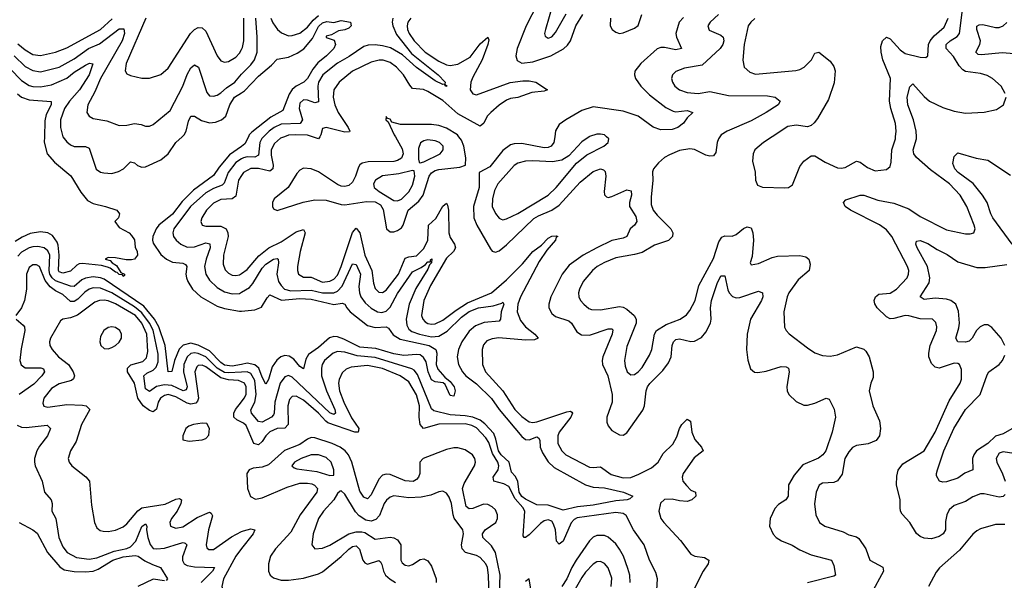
# Model space of a CAD drawing. Header units: inches. Extents: x 1843162 to 1959474, y 907081 to 1016326.
# Tile 441 of 656: x 1918820 to 1924057, y 967642 to 970623. Entities that reach past the tile are written whole.
import ezdxf

# ---------------------------------------------------------------- set-up
doc = ezdxf.new("R2010")
doc.units = ezdxf.units.IN
doc.header["$MEASUREMENT"] = 0
for name, color, linetype in [('B9916', 7, 'Continuous'), ('B9917', 7, 'Continuous'), ('B9926', 7, 'Continuous'), ('B9927', 7, 'Continuous')]:
    doc.layers.add(name, color=color, linetype=linetype)

msp = doc.modelspace()

# ---------------------------------------------------------------- linework, layer by layer
at = {"layer": 'B9916', "color": 5}
for points, elevation in [([(1918951.8, 970000), (1918950.9, 969970.9), (1918965.7, 969910), (1919004.9, 969864.9), (1919092.7, 969792.7), (1919146, 969706), (1919181, 969661), (1919210, 969644.5), (1919276, 969630), (1919336.3, 969610), (1919351.3, 969590), (1919346, 969570), (1919326, 969550), (1919350, 969518), (1919402, 969490), (1919414.8, 969474.8), (1919430, 969452), (1919434.1, 969414.1), (1919444, 969390), (1919446, 969370), (1919431, 969349), (1919414.8, 969345.2), (1919385.6, 969345.6), (1919330, 969357.2), (1919290, 969358), (1919274, 969350), (1919302, 969342), (1919311.3, 969330), (1919335.2, 969315.2), (1919358, 969278), (1919378, 969270), (1919378, 969262), (1919370, 969258), (1919366.3, 969266.3), (1919350, 969267.8), (1919339.1, 969279.1), (1919330, 969279.6), (1919301.7, 969301.7), (1919286.7, 969306.7), (1919254.9, 969314.9), (1919153.7, 969326.3), (1919135.6, 969324.4), (1919123.1, 969316.9), (1919090, 969286.4), (1919050, 969274.8), (1919030, 969282.9), (1919025.6, 969290), (1919029.3, 969370), (1919024, 969424), (1919019, 969439), (1918994.8, 969474.8), (1918970, 969489.9), (1918930, 969494.1), (1918875, 969485), (1918832.8, 969467.2), (1918796.4, 969443.6)], 420), ([(1919050.2, 970000), (1919070, 969972.4), (1919090, 969956.9), (1919110, 969948.7), (1919170, 969949.2), (1919190, 969939.5), (1919227.4, 969827.4), (1919250, 969812.1), (1919268.2, 969808.2), (1919310, 969805), (1919345, 969815), (1919372.6, 969830), (1919410, 969867.2), (1919430, 969861.7), (1919447.3, 969847.3), (1919470, 969838), (1919490, 969840.2), (1919570, 969878.2), (1919610, 969909.2), (1919650.9, 969969.1), (1919684.6, 970000)], 440), ([(1920000, 969949), (1919936.6, 969903.4), (1919881.1, 969838.9), (1919850, 969795), (1919744.5, 969715.5), (1919684.5, 969655.5), (1919632, 969588), (1919560.1, 969530), (1919545.7, 969510), (1919528, 969470), (1919526.1, 969450), (1919530, 969434.4), (1919570, 969374), (1919600.2, 969350), (1919633.5, 969333.5), (1919688.3, 969328.3), (1919701.9, 969321.9), (1919709.4, 969310), (1919703.3, 969270), (1919706.5, 969250), (1919713.9, 969230), (1919738.9, 969190), (1919783.2, 969150), (1919870, 969098.8), (1919910, 969086.5), (1919990, 969072.8), (1920000, 969073.6)], 440), ([(1920000, 969882.4), (1919970, 969863.1), (1919929, 969810), (1919907.1, 969752.9), (1919897.4, 969742.6), (1919850, 969724.8), (1919810, 969702.9), (1919728, 969630), (1919639.3, 969510), (1919633.9, 969490), (1919638.3, 969470), (1919652.8, 969450), (1919677.1, 969430), (1919710, 969413.3), (1919750, 969415.2), (1919810, 969435.6), (1919831.2, 969431.2), (1919833.2, 969410), (1919812.3, 969350), (1919803.6, 969310), (1919809.4, 969269.4), (1919830, 969237), (1919870, 969199.5), (1919910, 969176.4), (1919950, 969165.1), (1919990, 969167.5), (1920000, 969173.5)], 460), ([(1920000, 969795), (1919983.8, 969770), (1919970, 969683.5), (1919950.1, 969669.9), (1919890, 969666.9), (1919850, 969647.5), (1919814.1, 969610), (1919788.8, 969570), (1919784.1, 969550), (1919790, 969530.6), (1919810, 969524.6), (1919890, 969525.3), (1919917.4, 969510), (1919927.7, 969490), (1919928, 969470), (1919903.4, 969370), (1919902.3, 969322.3), (1919913.3, 969293.3), (1919930, 969275.5), (1919950, 969264.7), (1919970, 969262.7), (1919990, 969266.9), (1920000, 969273.9)], 480), ([(1920000, 968790), (1919950, 968779.7), (1919910, 968786.2), (1919890, 968799.6), (1919830, 968861.5), (1919770, 968891.6), (1919730, 968902.1), (1919690, 968892.2), (1919669, 968871), (1919643.7, 968810), (1919630, 968752.8), (1919610, 968749.9), (1919594, 968890), (1919560.2, 968990), (1919537.3, 969030), (1919479.5, 969099.5), (1919270, 969242.9), (1919250, 969250.9), (1919210, 969255.8), (1919170, 969249.3), (1919150, 969239.8), (1919110, 969204.6), (1919090, 969205.8), (1919010, 969233.5), (1918992, 969250), (1918980.8, 969270), (1918976.1, 969290), (1918979.5, 969370), (1918970, 969394.5), (1918950, 969409.5), (1918915.9, 969415.9), (1918890, 969414.7), (1918870, 969409.5), (1918830, 969386.7), (1918810, 969365.2)], 440), ([(1920000, 968748.4), (1919930, 968744.6), (1919910, 968747.5), (1919871.2, 968770), (1919810, 968830.8), (1919770, 968848.2), (1919750, 968851.2), (1919730, 968847.3), (1919710.1, 968830), (1919693.8, 968790), (1919690.6, 968750), (1919710.3, 968670), (1919706.1, 968653.9), (1919690, 968649.6), (1919630, 968677.2), (1919590, 968681.8), (1919548.3, 968671.7), (1919510, 968645.2), (1919490, 968660.4), (1919480.1, 968730), (1919495.8, 968744.2), (1919530, 968759), (1919545.6, 968774.4), (1919556.3, 968803.7), (1919556, 968844), (1919530, 968972.8), (1919511, 969010), (1919470, 969064.8), (1919430, 969096.6), (1919310, 969170), (1919250, 969195.5), (1919210, 969196.8), (1919190, 969190.3), (1919166.1, 969173.9), (1919130, 969136.5), (1919110, 969124.6), (1919090, 969124.9), (1919050, 969161.2), (1919010, 969181.3), (1918981.7, 969201.7), (1918956, 969236), (1918924.8, 969310), (1918910, 969319.9), (1918890, 969319.1), (1918870, 969305.3), (1918855.9, 969270), (1918856.2, 969190), (1918845.1, 969130), (1918830, 969091.3), (1918800.4, 969050)], 460), ([(1920000, 968697.1), (1919984.4, 968704.4), (1919930, 968708.5), (1919890, 968718.4), (1919810, 968776.4), (1919790, 968785.5), (1919770, 968783.8), (1919762.8, 968777.2), (1919751.3, 968750), (1919770.6, 968610), (1919766.2, 968593.8), (1919756.5, 968583.5), (1919730, 968578.3), (1919710, 968583.3), (1919650, 968618.4), (1919610, 968629.3), (1919590, 968625), (1919568.8, 968611.2), (1919556.8, 968590), (1919547.5, 968552.5), (1919530, 968537.5), (1919510, 968544.9), (1919477.2, 968570), (1919448, 968610), (1919429.9, 968690), (1919394.2, 968750), (1919393, 968770), (1919411.6, 968788.4), (1919474.4, 968805.6), (1919495.3, 968824.7), (1919502.3, 968857.7), (1919497.1, 968950), (1919469.5, 969010), (1919436.2, 969050), (1919330, 969112), (1919290, 969128.5), (1919270, 969131.4), (1919244.9, 969130), (1919219, 969121), (1919127.5, 969052.5), (1919090, 969038), (1919050, 969030.7), (1919037.8, 969022.2), (1918983.5, 968930), (1918978.8, 968910), (1918981.2, 968890), (1918992.1, 968870), (1919026.7, 968830), (1919078.8, 968790), (1919104.4, 968750), (1919111.3, 968730), (1919106.5, 968713.5), (1919095.9, 968704.1), (1919030, 968686.5), (1918990, 968662.4), (1918948.6, 968610), (1918943.8, 968583.8), (1918948.7, 968568.7), (1918970, 968561.8), (1919070, 968576.1), (1919153.8, 968573.8), (1919174.4, 968570), (1919192.7, 968550), (1919148.5, 968470), (1919120.2, 968379.8), (1919090.2, 968329.8), (1919077.7, 968290), (1919083.1, 968270), (1919097.4, 968250), (1919172.7, 968192.7), (1919191.3, 968170), (1919201.4, 968041.4), (1919218.3, 967950), (1919230, 967921.6), (1919247.5, 967907.5), (1919263.8, 967903.8), (1919290, 967902.3), (1919330, 967908.6), (1919370, 967926.8), (1919390, 967941.5), (1919448.4, 968011.6), (1919470, 968028.2), (1919593.4, 968046.6), (1919650, 968072.9), (1919670, 968077.8), (1919680.9, 968070), (1919677.9, 968050), (1919657.5, 968010), (1919627.3, 967970), (1919619.3, 967950), (1919621.7, 967930), (1919650, 967919), (1919687, 967927), (1919763.2, 967976.8), (1919830, 968004), (1919839.3, 967999.3), (1919845.7, 967985.7), (1919824.6, 967910), (1919811, 967831), (1919815.3, 967815.3), (1919825.3, 967805.3), (1919850, 967805.8), (1919946.4, 967873.6), (1920000, 967900.8)], 480), ([(1918801.6, 969030), (1918838.6, 968998.6), (1918844.9, 968990), (1918847.2, 968970), (1918827.1, 968872.9), (1918820.2, 968810), (1918827, 968787), (1918850, 968771.7), (1918932.3, 968772.3), (1918947.2, 968767.2), (1918951.9, 968750), (1918938.6, 968730), (1918895.1, 968684.9), (1918816.8, 968630)], 460), ([(1920000, 968482.4), (1919974.4, 968494.4), (1919958.2, 968510), (1919958.3, 968530), (1919967.4, 968550), (1920000, 968591.4)], 480), ([(1918807.3, 968467.3), (1918830, 968456.2), (1918855, 968455), (1918966.6, 968466.6), (1918984.7, 968450), (1918968.6, 968410), (1918924.8, 968355.2), (1918910.8, 968330), (1918899.5, 968290), (1918898.7, 968270), (1918902.7, 968250), (1918938.7, 968170), (1918952.2, 968110), (1918987.6, 968070), (1918992.9, 968050), (1918991.6, 968010), (1919011.5, 967971.5), (1919027.6, 967870), (1919050, 967819.6), (1919073.2, 967790), (1919122.8, 967762.8), (1919190, 967754.5), (1919230, 967761.1), (1919322.8, 967797.2), (1919390, 967812), (1919410, 967820.6), (1919438.2, 967850), (1919470, 967929), (1919490, 967942.7), (1919496.2, 967930), (1919493.7, 967910), (1919501.5, 967870), (1919513.3, 967833.3), (1919530, 967811.5), (1919550, 967808.7), (1919590, 967812.2), (1919670, 967837.8), (1919690, 967842.3), (1919700, 967840), (1919709.1, 967830), (1919686.2, 967766.2), (1919686.7, 967746.7), (1919695.4, 967730), (1919710, 967721.4), (1919750, 967713.6), (1919856.9, 967710), (1919845.4, 967690), (1919785.9, 967630)], 460), ([(1918817.8, 967950), (1918890.4, 967910.4), (1918912.9, 967892.9), (1918967.2, 967790), (1919033.6, 967713.6), (1919057, 967697), (1919110, 967688.3), (1919170, 967686.9), (1919210, 967691.5), (1919238, 967702), (1919315.9, 967750), (1919370, 967766.3), (1919433.6, 967773.6), (1919450, 967769.6), (1919485.2, 967745.2), (1919525.7, 967725.7), (1919568.8, 967710), (1919606.7, 967650), (1919599.4, 967640.6)], 440), ([(1920000, 967810.9), (1919969, 967771), (1919903.8, 967650), (1919895, 967610), (1919901.7, 967590), (1919942.6, 967550), (1920000, 967509.6)], 480), ([(1919590, 967639.2), (1919530, 967648.4), (1919448.7, 967610)], 440)]:
    msp.add_lwpolyline(points, dxfattribs=dict(at, elevation=elevation))
at = {"layer": 'B9916', "color": 5, "elevation": 520}
for points in [[(1919310, 968989.9), (1919290, 968985.7), (1919267.5, 968970), (1919250, 968937.6), (1919246.1, 968910), (1919251.4, 968890), (1919270, 968874.2), (1919290, 968872.6), (1919310, 968879.8), (1919330, 968890.2), (1919350, 968907.9), (1919361.2, 968930), (1919361.2, 968950), (1919351.9, 968970), (1919330, 968985.7)], [(1919790, 968477.3), (1919744, 968470), (1919718.8, 968461.2), (1919703.2, 968450), (1919687, 968410), (1919688.6, 968388.6), (1919721.3, 968381.3), (1919790, 968388.3), (1919810, 968396.9), (1919825.5, 968414.5), (1919829, 968450), (1919815.1, 968475.1)]]:
    msp.add_lwpolyline(points, close=True, dxfattribs=at)
at = {"layer": 'B9917', "color": 5}
for points, elevation in [([(1918810, 970494.6), (1918850, 970461.6), (1918890, 970437.2), (1918930, 970431.9), (1919010, 970450.5), (1919070, 970472.2), (1919250, 970571.2), (1919312, 970628)], 480), ([(1919490.1, 970629.9), (1919386.5, 970390), (1919381.3, 970350), (1919390, 970334.4), (1919410, 970325.2), (1919470, 970311.5), (1919510, 970311.5), (1919570, 970331.6), (1919610, 970364), (1919728.2, 970550), (1919750, 970570.7), (1919770, 970580.4), (1919790, 970578.7), (1919810, 970562.2), (1919869.6, 970429.6), (1919890, 970404.2), (1919910, 970396.5), (1919930, 970400.5), (1919970, 970423.7), (1919990, 970443.8), (1920000, 970464.8)], 480), ([(1918790.1, 970430), (1918850, 970374.3), (1918890, 970351.8), (1918930, 970344.6), (1919030, 970369.7), (1919110, 970414.6), (1919185.3, 970470), (1919245.1, 970494.9), (1919350, 970574.4), (1919373.9, 970573.9), (1919377.6, 970550), (1919365.5, 970510), (1919250.6, 970310), (1919220.2, 970239.8), (1919182.5, 970170), (1919177.3, 970130), (1919188.7, 970110), (1919210, 970098), (1919284, 970084), (1919350, 970060.8), (1919390, 970061.2), (1919430, 970070.2), (1919466.1, 970066.1), (1919490, 970056.9), (1919510, 970057.3), (1919530, 970065.5), (1919620.7, 970139.3), (1919687.9, 970270), (1919710, 970331.9), (1919730, 970366.8), (1919750, 970383.2), (1919770.9, 970370.9), (1919815, 970235), (1919830, 970218.2), (1919850, 970215.6), (1919870, 970221), (1919890, 970233.2), (1919919.9, 970260.1), (1919963.9, 970290), (1920000, 970332.7)], 460), ([(1918770, 970361.7), (1918830, 970299.2), (1918870, 970272.4), (1918890, 970267.1), (1918930, 970265.5), (1918990, 970275.9), (1919070, 970312.4), (1919110, 970343.5), (1919170, 970380.8), (1919191, 970391), (1919208.2, 970388.2), (1919190.2, 970329.8), (1919137.7, 970250), (1919084.6, 970190), (1919058.2, 970150), (1919037.8, 970090), (1919036.8, 970050), (1919050, 970000.3), (1919050.2, 970000)], 440), ([(1918807.9, 970227.9), (1918830.3, 970210.3), (1918870, 970196.4), (1918988.1, 970188.1), (1918987.9, 970170), (1918961.1, 970118.9), (1918954.3, 970085.7), (1918951.8, 970000)], 420), ([(1919684.6, 970000), (1919695.5, 970010), (1919705.6, 970030), (1919717.7, 970082.3), (1919730, 970110.2), (1919750, 970110.2), (1919786.3, 970086.3), (1919830, 970075), (1919861.5, 970078.5), (1919893.6, 970090), (1919915.8, 970110), (1919937.2, 970170), (1919961.7, 970210), (1920000, 970233.7)], 440)]:
    msp.add_lwpolyline(points, dxfattribs=dict(at, elevation=elevation))
at = {"layer": 'B9926', "color": 5}
for points, elevation in [([(1920036.2, 970000), (1920018, 969962), (1920000, 969949)], 440), ([(1920117.4, 970000), (1920108.7, 969991.3), (1920097, 969970), (1920090, 969901.8), (1920070, 969892.4), (1920030, 969893.3), (1920010, 969888.9), (1920000, 969882.4)], 460), ([(1920228.1, 970000), (1920207.8, 969992.2), (1920175.3, 969964.7), (1920158, 969930), (1920157.4, 969902.6), (1920167.7, 969850), (1920165.6, 969830), (1920150, 969817.8), (1920090, 969831.5), (1920050, 969830.9), (1920010, 969810.4), (1920000, 969795)], 480), ([(1920818, 970000), (1920855.2, 969935.2), (1920859.5, 969910), (1920850, 969887.2), (1920830, 969873.6), (1920810, 969868.4), (1920673.3, 969866.7), (1920640.8, 969859.2), (1920628.9, 969851.1), (1920621.4, 969838.6), (1920606.2, 969790), (1920590, 969758.7), (1920570, 969741.3), (1920550, 969735.5), (1920530, 969737.7), (1920510, 969746.6), (1920410, 969814.3), (1920370, 969830.4), (1920330, 969833.6), (1920310, 969823.2), (1920294.6, 969805.4), (1920248.7, 969731.3), (1920172.7, 969670), (1920164.5, 969650), (1920164.7, 969630), (1920170, 969616.3), (1920190, 969608.4), (1920327.7, 969652.3), (1920390, 969665.6), (1920450, 969663.5), (1920530, 969640.4), (1920550, 969638.5), (1920664.6, 969655.4), (1920710, 969654), (1920738.5, 969638.5), (1920753.3, 969613.3), (1920770.2, 969510), (1920790, 969494.5), (1920810, 969493.9), (1920830, 969501.2), (1920850, 969516), (1920859.3, 969530), (1920885.6, 969610), (1920942.1, 969657.9), (1920965.3, 969690), (1920998.7, 969790), (1921010.9, 969809.1), (1921030, 969820.5), (1921050, 969825.5), (1921161.3, 969838.7), (1921191, 969850), (1921192.3, 969887.7), (1921181.7, 969950), (1921170, 969981.8), (1921156, 970000)], 520), ([(1920416.4, 970000), (1920410.1, 969989.9), (1920376.9, 970000)], 480), ([(1921665.5, 970000), (1921661.2, 969970), (1921646.8, 969950), (1921630, 969942.4), (1921610, 969940.6), (1921490, 969964.3), (1921450, 969962.7), (1921430, 969956.6), (1921390, 969927.9), (1921319.8, 969840.2), (1921264, 969810), (1921263.9, 969730), (1921233.7, 969630), (1921235.1, 969570), (1921251.2, 969530), (1921323.7, 969403.7), (1921332.2, 969392.2), (1921350, 969387.1), (1921370, 969394.3), (1921410, 969425.1), (1921555.2, 969564.8), (1921580.1, 969579.9), (1921650, 969609.7), (1921690, 969636.9), (1921801, 969759), (1921870, 969816.1), (1921910, 969828.8), (1921924.8, 969824.8), (1921934.8, 969814.8), (1921938.4, 969790), (1921928.5, 969708.5), (1921931, 969691), (1921941.5, 969681.5), (1921950, 969678), (1921970, 969682.1), (1922050, 969717.9), (1922072.4, 969712.4), (1922074.4, 969690), (1922063.8, 969650), (1922063.7, 969630), (1922097.1, 969577.1), (1922101.6, 969550), (1922090.2, 969530), (1922067.8, 969510), (1922050.1, 969470), (1922030, 969460.2), (1921970, 969447.9), (1921889.8, 969410.2), (1921816.3, 969370), (1921743, 969317), (1921705.5, 969270), (1921645.1, 969150), (1921633.8, 969110), (1921634.1, 969090), (1921650, 969060.6), (1921670, 969045.2), (1921741.3, 969021.3), (1921754.7, 969010), (1921783.8, 968963.8), (1921807.6, 968947.6), (1921850, 968945.5), (1921950, 968979.2), (1921970, 968979), (1921974.1, 968974.1), (1921971.5, 968950), (1921922.2, 968830), (1921918, 968810), (1921920.5, 968790), (1921947.7, 968730), (1921971.4, 968630), (1921970.5, 968590), (1921942.6, 968510), (1921943.3, 968483.3), (1921950, 968463.7), (1921970, 968438.5), (1922010, 968415.8), (1922030, 968414), (1922050, 968426.5), (1922133.8, 968546.2), (1922142.8, 968570), (1922151.6, 968650), (1922158.9, 968670), (1922171.4, 968688.6), (1922241.6, 968758.4), (1922270, 968798.5), (1922284.3, 968830), (1922290.5, 968890), (1922297.3, 968910), (1922310, 968922.3), (1922330, 968926.6), (1922390, 968912.1), (1922410, 968912.9), (1922447.2, 968932.8), (1922470, 968961.5), (1922494.3, 969010), (1922497.8, 969030), (1922493.7, 969090), (1922499.9, 969130), (1922530, 969220.3), (1922550, 969260.2), (1922570, 969261.6), (1922587.2, 969187.2), (1922594.1, 969170), (1922610.8, 969150.8), (1922630, 969144.6), (1922650, 969145.1), (1922750, 969178.8), (1922771.1, 969171.1), (1922773.2, 969150), (1922765.7, 969130), (1922706.4, 969030), (1922688.7, 968951.3), (1922686.1, 968870), (1922692.8, 968812.8), (1922706.3, 968766.3), (1922727.8, 968747.8), (1922746.8, 968746.8), (1922790, 968754.8), (1922870, 968778.9), (1922897.4, 968777.4), (1922909.4, 968769.4), (1922912.5, 968750), (1922900.3, 968670), (1922901.3, 968650), (1922910.6, 968630), (1922950, 968593.4), (1922990, 968573.4), (1923010, 968573), (1923050, 968583.1), (1923110, 968610.3), (1923125.9, 968605.9), (1923152.5, 968552.5), (1923159.7, 968510), (1923140.9, 968430), (1923107.9, 968330), (1923091.5, 968308.5), (1923068.4, 968291.6), (1922984.7, 968255.3), (1922939.5, 968200.5), (1922909.4, 968150), (1922906.8, 968090), (1922894.7, 968070), (1922855.6, 968044.4), (1922836.4, 968023.6), (1922811.3, 967970), (1922807.9, 967930), (1922828, 967888), (1922842.7, 967870), (1922871.1, 967851.1), (1922928.9, 967828.9), (1922970, 967804.1), (1923030, 967777.8), (1923137, 967750), (1923150, 967720.7), (1923159.5, 967670), (1923150, 967663.9), (1923010, 967627.8)], 520), ([(1921848.7, 970000), (1921810, 969973.3), (1921740.8, 969899.2), (1921704.4, 969875.6), (1921653.6, 969866.4), (1921550, 969873), (1921510, 969870.9), (1921470, 969859.2), (1921450, 969846.8), (1921363, 969750), (1921345.6, 969714.4), (1921334.8, 969670), (1921333, 969630), (1921350, 969591.8), (1921370, 969567.2), (1921381.6, 969561.6), (1921390, 969558.3), (1921410, 969564.5), (1921470, 969592.6), (1921630.6, 969689.4), (1921673, 969730), (1921780.7, 969859.3), (1921836.5, 969903.5), (1921926.3, 969950), (1921949.5, 969970), (1921952.7, 969990), (1921941, 970000)], 540), ([(1922543.7, 970000), (1922536.3, 969990), (1922529.4, 969969.4), (1922522.9, 969917.1), (1922510, 969898.5), (1922490, 969897.5), (1922470, 969903), (1922410, 969932.5), (1922383.5, 969936.5), (1922330, 969926.6), (1922276, 969904), (1922250.2, 969889.8), (1922218, 969862), (1922190.3, 969830), (1922186.2, 969813.8), (1922187.6, 969770), (1922178.5, 969678.5), (1922179.4, 969639.4), (1922190.2, 969610), (1922210, 969583.5), (1922283.9, 969510), (1922293.2, 969490), (1922291.3, 969470), (1922270.6, 969449.4), (1922196.7, 969423.3), (1922130, 969385), (1922090, 969373.8), (1921990, 969356.5), (1921930, 969331.6), (1921891.3, 969310), (1921867.5, 969290), (1921817.6, 969230), (1921797.6, 969190), (1921792.4, 969170), (1921793.6, 969150), (1921802.4, 969130), (1921820.2, 969110), (1921847.8, 969087.8), (1921862.1, 969082.1), (1921910, 969080.9), (1922010, 969097.1), (1922030, 969094.1), (1922050, 969082.9), (1922088.8, 969050), (1922099.5, 969030), (1922098.6, 969010), (1922050, 968885.1), (1922036.1, 968810), (1922040.3, 968780.3), (1922051, 968751), (1922070, 968735.2), (1922090, 968736.5), (1922110, 968750.2), (1922130, 968774.2), (1922170, 968839), (1922182.1, 968870), (1922196.2, 968950), (1922207.8, 968970), (1922258.3, 969001.7), (1922332.3, 969030), (1922366, 969054), (1922384, 969076), (1922413, 969130), (1922431.6, 969210), (1922510, 969352.3), (1922538.9, 969441.1), (1922554.3, 969465.7), (1922570, 969473.2), (1922610, 969472.3), (1922630, 969481.3), (1922670, 969512.9), (1922690, 969520.8), (1922710, 969515.8), (1922720.2, 969490), (1922723.3, 969450), (1922715.9, 969364.1), (1922706, 969330), (1922710, 969318.8), (1922750, 969326), (1922821.5, 969358.5), (1922850, 969365), (1922969.4, 969369.4), (1923001.1, 969361.1), (1923018, 969350), (1923023.7, 969323.7), (1923019.6, 969290), (1922960, 969240), (1922910.2, 969170), (1922902.3, 969150), (1922884.5, 969070), (1922887.5, 968987.5), (1922896.5, 968970), (1922912.8, 968952.8), (1923010, 968877.3), (1923050, 968851.8), (1923090, 968837.7), (1923130, 968834.3), (1923170, 968840.2), (1923270, 968883.5), (1923310, 968871.2), (1923320.6, 968860.6), (1923338.2, 968830), (1923359.7, 968750), (1923359, 968721), (1923346.5, 968690), (1923339, 968650), (1923358.3, 968570), (1923392.7, 968490), (1923398.3, 968450), (1923393.7, 968410), (1923374.7, 968385.3), (1923332.3, 968367.7), (1923270, 968358.8), (1923250, 968347.3), (1923230, 968324.8), (1923208.6, 968290), (1923194.4, 968205.6), (1923170, 968170.9), (1923150, 968161.5), (1923090, 968157.8), (1923072.8, 968147.2), (1923056.2, 968110), (1923048.1, 968048.1), (1923054.4, 967990), (1923073.4, 967950), (1923102.8, 967930), (1923200.7, 967900.7), (1923230, 967884.2), (1923270, 967872.4), (1923283.6, 967863.6), (1923319.6, 967810), (1923341.7, 967750), (1923410, 967711.5), (1923414.2, 967690), (1923349.5, 967570)], 540), ([(1922822.1, 970000), (1922775.8, 969970), (1922730.4, 969930), (1922720.3, 969910), (1922717.6, 969870), (1922731.7, 969811.7), (1922733.4, 969770), (1922743.7, 969743.7), (1922770, 969732.7), (1922890, 969728.8), (1922910, 969730.4), (1922930, 969744), (1922970, 969842), (1922990, 969870.5), (1923030, 969899.3), (1923050, 969898), (1923104.9, 969864.9), (1923170, 969834.3), (1923190, 969832.6), (1923210, 969837.1), (1923270, 969870.2), (1923290, 969865.4), (1923330, 969836.2), (1923370, 969819.6), (1923430, 969826.7), (1923450, 969842.8), (1923455.5, 969864.5), (1923458.1, 969930), (1923477.7, 969990), (1923478.7, 970000)], 560), ([(1924062, 968098), (1924050, 968087.3), (1924030, 968083.9), (1923950, 968101.6), (1923930, 968101), (1923890, 968086), (1923850, 968061.1), (1923790, 968039.3), (1923763.7, 968016.3), (1923751, 967990), (1923744.4, 967955.6), (1923743.5, 967910), (1923731.9, 967890), (1923710, 967875.4), (1923670, 967862.7), (1923630, 967866.9), (1923610, 967874.7), (1923590.3, 967890.3), (1923554.8, 967950), (1923513, 967993), (1923504.8, 968010), (1923502.3, 968030), (1923503.5, 968070), (1923483.1, 968150), (1923484.5, 968195.5), (1923493.1, 968226.9), (1923518, 968262), (1923630.6, 968330), (1923688.8, 968430), (1923763.3, 968596.7), (1923822.9, 968690), (1923830, 968712), (1923830, 968762), (1923818.7, 968790), (1923810, 968795.6), (1923790, 968796.5), (1923710, 968770.7), (1923690, 968775.1), (1923670, 968795.1), (1923655.5, 968830), (1923655.4, 968850), (1923663.1, 968890), (1923696.5, 968970), (1923698.8, 968990), (1923692.5, 969012.5), (1923674.3, 969030), (1923610, 969031.9), (1923550, 969048.5), (1923530, 969049.2), (1923470, 969033.3), (1923450, 969032.8), (1923430, 969042.5), (1923380.6, 969090), (1923367.6, 969112.4), (1923365, 969130), (1923371.1, 969150), (1923390, 969162.9), (1923450, 969168.3), (1923484, 969190), (1923540.7, 969250), (1923548.2, 969270), (1923548.3, 969290), (1923542, 969310), (1923458.1, 969470), (1923430, 969506), (1923392.5, 969532.5), (1923238, 969610), (1923209.8, 969630), (1923202.4, 969650), (1923214.9, 969665.1), (1923289.8, 969690.2), (1923310, 969689.2), (1923383.8, 969663.8), (1923470, 969647.9), (1923550, 969616.3), (1923610, 969576.6), (1923750, 969505.2), (1923850, 969483.6), (1923876.2, 969483.8), (1923895.1, 969490), (1923902.4, 969510), (1923896.9, 969530), (1923858.5, 969630), (1923821.7, 969690), (1923764.9, 969750), (1923664.6, 969824.6), (1923589.1, 969890), (1923575.3, 969910), (1923572.7, 969930), (1923589.4, 969990), (1923589.1, 970000)], 540), ([(1924099.3, 969430), (1923996.3, 969570), (1923985.2, 969590), (1923965.5, 969650), (1923941, 969690), (1923890.9, 969750.9), (1923811.5, 969810), (1923793.3, 969830), (1923782.6, 969857.4), (1923790, 969894.8), (1923810, 969915.5), (1923906.7, 969886.7), (1923970, 969876.5), (1924090, 969795.6)], 520), ([(1920000, 969273.9), (1920030, 969294.6), (1920092.6, 969367.4), (1920145.3, 969410), (1920210, 969441.3), (1920290, 969495.2), (1920330, 969506.5), (1920338.5, 969490), (1920311.7, 969390), (1920297.6, 969310), (1920297.4, 969290), (1920303.5, 969270), (1920330, 969253.2), (1920370, 969254.2), (1920430, 969227.7), (1920470, 969231.7), (1920490, 969242.7), (1920510, 969265), (1920530, 969310.2), (1920590, 969491.6), (1920610, 969514.4), (1920630, 969490.3), (1920655.1, 969370), (1920692.6, 969290), (1920701.6, 969221.6), (1920710, 969194.3), (1920730, 969173.4), (1920750, 969171.6), (1920770, 969185.5), (1920835.6, 969270), (1920870, 969354.1), (1920890, 969362.7), (1920930, 969366.6), (1920970, 969405.7), (1920990.8, 969450), (1920993.6, 969530), (1921033.8, 969566.2), (1921070, 969630.9), (1921090, 969646.5), (1921096.1, 969636.1), (1921100.1, 969610), (1921102.8, 969490), (1921110, 969464), (1921132.2, 969430), (1921138.5, 969410), (1921127.4, 969390), (1921090, 969354.6), (1921005.1, 969210), (1920969.7, 969130), (1920956.6, 969050), (1920964.4, 969030), (1920976.5, 969016.5), (1920990, 969007.6), (1921010, 969003.4), (1921030, 969005.6), (1921070, 969024.9), (1921141.2, 969078.8), (1921202.2, 969117.8), (1921330.2, 969169.8), (1921410, 969239), (1921494.9, 969325.1), (1921549.5, 969390), (1921595.9, 969424.1), (1921630, 969460.5), (1921650, 969472), (1921673.6, 969473.6), (1921681.6, 969470), (1921674.2, 969465.8), (1921670.1, 969450), (1921623.3, 969396.7), (1921583, 969337), (1921484.5, 969150), (1921469.1, 969110), (1921466.6, 969070), (1921483.6, 969023.6), (1921509.6, 968989.6), (1921560.4, 968950), (1921577.8, 968930), (1921558.7, 968921.3), (1921510, 968919.5), (1921369.3, 968930.7), (1921333.4, 968926.6), (1921304.7, 968915.3), (1921286.4, 968893.6), (1921279.8, 968870), (1921281, 968790), (1921296.8, 968750), (1921390, 968650.1), (1921454.4, 968550), (1921490, 968513.5), (1921530, 968485.2), (1921550, 968481.5), (1921570, 968484.1), (1921730, 968538.4), (1921750, 968540.5), (1921756.6, 968536.6), (1921759.8, 968530), (1921751.9, 968510), (1921689.6, 968430), (1921682.4, 968410), (1921682.5, 968370), (1921703, 968330), (1921725.6, 968310), (1921850, 968244.4), (1921870, 968241.3), (1921910, 968244.8), (1921965.5, 968205.5), (1922030, 968186.4), (1922070, 968188.7), (1922113.6, 968206.4), (1922179.6, 968240.4), (1922215.9, 968270), (1922242.9, 968317.1), (1922294, 968366), (1922315.6, 968404.4), (1922330, 968448.4), (1922342.2, 968470), (1922370, 968498.4), (1922388.4, 968488.4), (1922395.8, 968430), (1922410.1, 968390.1), (1922446.3, 968350), (1922455.3, 968330), (1922407.3, 968292.7), (1922348.2, 968210), (1922342.7, 968190), (1922347, 968170), (1922366, 968146), (1922390, 968122), (1922414, 968110), (1922416.5, 968090), (1922394.6, 968070), (1922370, 968061.6), (1922330, 968064), (1922290, 968073.7), (1922250, 968071.7), (1922228.1, 968051.9), (1922219.4, 968010), (1922230, 967971.1), (1922245.2, 967950), (1922334.4, 967854.4), (1922390, 967781), (1922410.7, 967770.7), (1922463.2, 967763.2), (1922486, 967750), (1922482, 967730), (1922455, 967690), (1922403.8, 967590)], 480), ([(1924058.9, 968890), (1924040.2, 968930), (1923990, 968987), (1923970, 969000.8), (1923950, 968999.6), (1923929.3, 968990), (1923909.7, 968970.3), (1923886.8, 968930), (1923870, 968914.2), (1923850, 968908.2), (1923809.6, 968910), (1923798.3, 968930), (1923815.1, 968984.9), (1923817.9, 969010), (1923813.1, 969073.1), (1923799.8, 969110), (1923772, 969130), (1923750, 969136.1), (1923690, 969141.7), (1923630, 969135.8), (1923610, 969149.6), (1923656.5, 969223.5), (1923661, 969250), (1923648.9, 969310), (1923594.2, 969410), (1923587, 969430), (1923590, 969446), (1923610, 969449), (1923650, 969432.6), (1923700.2, 969400.2), (1923753.4, 969373.4), (1923810, 969334.4), (1923910, 969305.6), (1923955.6, 969304.4), (1924070, 969320.7)], 520), ([(1920000, 969173.5), (1920041.6, 969198.4), (1920060.4, 969219.6), (1920110, 969301.3), (1920130, 969322.4), (1920170, 969349.4), (1920190, 969352.9), (1920194.4, 969350), (1920197, 969330), (1920187.7, 969270), (1920197.4, 969230), (1920210, 969208.6), (1920228.1, 969190), (1920261.4, 969181.4), (1920370, 969184.6), (1920430, 969171.3), (1920490, 969170.4), (1920510, 969179.4), (1920534.5, 969205.5), (1920590, 969324.7), (1920610, 969321.6), (1920632.2, 969270), (1920624.1, 969204.1), (1920627.6, 969170), (1920635.1, 969150), (1920658.1, 969118.1), (1920690, 969088.6), (1920723.6, 969070), (1920746.1, 969066.1), (1920770, 969072.8), (1920790, 969093.8), (1920830, 969167.3), (1920910, 969282), (1920955.6, 969304.4), (1920979, 969321), (1920990, 969334.8), (1921005.6, 969334.4), (1921005.6, 969345.6), (1921011.9, 969351.9), (1921011, 969330), (1921000.1, 969319.9), (1920990, 969296.1), (1920926.5, 969193.5), (1920891, 969110), (1920875.8, 969030), (1920879.1, 968999.1), (1920890, 968978.1), (1920905.5, 968965.5), (1920946.4, 968950), (1921010, 968937.4), (1921050, 968939.8), (1921093.3, 968966.7), (1921170, 969040.7), (1921210, 969070.8), (1921261.1, 969090), (1921338.8, 969101.2), (1921384.8, 969115.2), (1921390, 969121.6), (1921394.2, 969110), (1921381.5, 969070), (1921377.5, 969030), (1921370, 969019.1), (1921290, 969012.2), (1921244.9, 968995.1), (1921210, 968966.4), (1921172.4, 968910), (1921153.7, 968870), (1921146.8, 968830), (1921154.5, 968790), (1921175, 968750), (1921193, 968730), (1921250, 968686.2), (1921330, 968608.1), (1921370, 968549.6), (1921490, 968406.1), (1921510, 968391.5), (1921530, 968389.1), (1921570, 968404.3), (1921580.3, 968400.3), (1921587, 968387), (1921588.7, 968350), (1921600, 968320), (1921630, 968272.1), (1921662.7, 968242.7), (1921830.1, 968150.1), (1921870, 968137.8), (1921930, 968133.3), (1922030.7, 968110), (1922081.6, 968090), (1922064.9, 968075.1), (1922051, 968070), (1921990, 968065.3), (1921870, 968041.3), (1921787, 968033), (1921710, 968014.8), (1921630, 968041), (1921570, 968044.2), (1921510, 968073.1), (1921490, 968087.1), (1921476.4, 968110), (1921468.7, 968170), (1921455.5, 968195.5), (1921436.4, 968216.4), (1921422.8, 968270), (1921381.2, 968310), (1921366.6, 968330), (1921353.3, 968393.3), (1921341.8, 968421.8), (1921294.3, 968474.3), (1921270, 968493.6), (1921230, 968510.2), (1921190, 968517.2), (1921110, 968522), (1921023.2, 968543.2), (1921010, 968553.5), (1920936.1, 968736.1), (1920918.9, 968758.9), (1920906.6, 968766.6), (1920710, 968827.3), (1920615.8, 968835.8), (1920550, 968854.4), (1920510, 968858.5), (1920486.7, 968850), (1920442.1, 968810), (1920429.6, 968790), (1920424.6, 968770), (1920426, 968730), (1920451, 968650), (1920495.8, 968550), (1920499.3, 968530), (1920490, 968524.3), (1920470, 968532.9), (1920270, 968722.3), (1920250, 968731), (1920230, 968723.9), (1920205.8, 968690), (1920176.2, 968590), (1920174.3, 968530), (1920170, 968521.2), (1920159.3, 968510), (1920110, 968482.3), (1920090, 968487.1), (1920053.1, 968530), (1920049.1, 968549.1), (1920070.2, 968589.8), (1920077.2, 968630), (1920070, 968704.8), (1920050, 968741), (1920030, 968750), (1920000, 968748.4)], 460), ([(1920000, 969073.6), (1920070, 969079.4), (1920105.3, 969094.7), (1920135.6, 969144.4), (1920150, 969159.1), (1920212.1, 969132.1), (1920310, 969140), (1920370, 969136), (1920490, 969108.4), (1920535.5, 969115.5), (1920550, 969110.2), (1920559.4, 969090), (1920577.7, 969070), (1920670, 968995.9), (1920710, 968986.5), (1920770, 968989.3), (1920781.9, 968981.9), (1920806.9, 968946.9), (1920844.5, 968924.5), (1920998, 968890), (1921032.7, 968870), (1921038, 968850), (1921034.7, 968790), (1921044.8, 968764.8), (1921081.5, 968721.5), (1921110, 968698.9), (1921131.1, 968670), (1921136.9, 968650), (1921130, 968621.2), (1921110, 968624.5), (1921083.5, 968683.5), (1921071.6, 968691.6), (1921030, 968696.9), (1921010, 968708.8), (1920992.8, 968750), (1920982.8, 968802.8), (1920967, 968827), (1920950, 968840.6), (1920930, 968843.4), (1920863.2, 968836.8), (1920810, 968846.8), (1920713.8, 968873.8), (1920630, 968881.4), (1920543.5, 968923.5), (1920510, 968936.7), (1920490, 968939.1), (1920468.6, 968931.4), (1920410, 968879.1), (1920357, 968843), (1920342.1, 968817.9), (1920330, 968766.3), (1920310, 968778.4), (1920278.1, 968818.1), (1920253.7, 968833.7), (1920230, 968837.3), (1920209.1, 968830.9), (1920187.5, 968812.5), (1920163, 968777), (1920143.3, 968710), (1920130, 968685.6), (1920110, 968722), (1920092.5, 968770), (1920070, 968788.5), (1920030, 968796.1), (1920000, 968790)], 440), ([(1924110, 968454.9), (1924050, 968421.4), (1924010, 968407.9), (1923970, 968369.5), (1923909.4, 968330.6), (1923895, 968310), (1923888.2, 968290), (1923890, 968229.7), (1923847.7, 968212.3), (1923810, 968185.6), (1923750, 968165.3), (1923730, 968163.5), (1923712.7, 968170), (1923697.1, 968197.1), (1923695.4, 968210), (1923700.8, 968230), (1923734.9, 968330), (1923788.4, 968450), (1923849.9, 968550.1), (1923929.3, 968630), (1923965, 968735), (1923974.6, 968750), (1924030, 968789.4), (1924046.5, 968810), (1924060.4, 968839.6)], 520), ([(1922209.3, 967590), (1922212.1, 967650), (1922202.8, 967682.8), (1922170.3, 967750), (1922141.8, 967830), (1922084.1, 967910), (1922045.8, 967985.8), (1922030, 967997.1), (1921990, 968002.9), (1921785.8, 967974.2), (1921770, 967966), (1921752.4, 967947.6), (1921710.4, 967850), (1921690, 967834.4), (1921674.9, 967850), (1921669.7, 967909.7), (1921659.8, 967939.8), (1921650, 967955.8), (1921630, 967964.2), (1921610, 967957.9), (1921590, 967944), (1921530, 967883.2), (1921510, 967869.5), (1921504, 967870), (1921498.6, 967878.6), (1921506.3, 968010), (1921496.6, 968030), (1921455.9, 968075.9), (1921421.2, 968141.2), (1921395.8, 968155.8), (1921341.8, 968170), (1921338, 968190), (1921364.7, 968230), (1921368.5, 968250), (1921362.5, 968270), (1921335.6, 968315.6), (1921315, 968375), (1921300.2, 968400.2), (1921250, 968452.2), (1921224.7, 968464.7), (1921190, 968473.4), (1921048.6, 968471.4), (1920968.1, 968450), (1920949.3, 968470), (1920944.9, 968510), (1920947, 968570), (1920930, 968627.3), (1920890, 968696.4), (1920842.8, 968730), (1920750, 968768.5), (1920670, 968784.3), (1920583.9, 968776.1), (1920556.1, 968763.9), (1920535.1, 968744.9), (1920518.6, 968710), (1920516.5, 968690), (1920521.3, 968650), (1920543.3, 968590), (1920585.6, 968505.6), (1920624.3, 968450), (1920620.4, 968430), (1920602.6, 968430), (1920459.7, 968479.7), (1920447.7, 968487.7), (1920410, 968531.1), (1920330, 968600.7), (1920290, 968620.7), (1920270, 968618.8), (1920255.9, 968604.1), (1920245.5, 968570), (1920248.7, 968470), (1920230, 968451.7), (1920190, 968449.9), (1920150, 968431), (1920129.5, 968410.5), (1920110, 968379.9), (1920090, 968362.2), (1920066.2, 968370), (1920025, 968465), (1920010, 968477.7), (1920000, 968482.4)], 480), ([(1920000, 968591.4), (1920014.7, 968610), (1920024.3, 968630), (1920025.4, 968670), (1920015, 968690), (1920000, 968697.1)], 480), ([(1921371.9, 967571.9), (1921374.9, 967670), (1921351.1, 967790), (1921330, 967825.6), (1921282.6, 967870), (1921282.1, 967890), (1921296.2, 967910), (1921352, 967950), (1921361.5, 967970), (1921362.1, 967990), (1921350, 968016.5), (1921332.7, 968032.7), (1921310, 968044.9), (1921286.4, 968046.4), (1921230, 968024.6), (1921210, 968021.6), (1921194.6, 968034.6), (1921175.2, 968130), (1921183.7, 968156.3), (1921239.7, 968250), (1921244.6, 968270), (1921241, 968290), (1921227.7, 968310), (1921190, 968335.3), (1921150, 968346.2), (1921130, 968346.9), (1921090, 968338.4), (1920966.3, 968290), (1920948.4, 968270), (1920948.9, 968210), (1920941.5, 968190), (1920930, 968177.7), (1920912, 968168), (1920870, 968171.7), (1920790, 968205.3), (1920770, 968206.9), (1920750, 968200.9), (1920730, 968180.3), (1920690, 968096.5), (1920670, 968075.6), (1920650, 968083.7), (1920630, 968115.4), (1920586.7, 968270), (1920569, 968309), (1920551.4, 968330), (1920523.9, 968350), (1920481.5, 968370), (1920390, 968399.7), (1920370, 968401.5), (1920350, 968392.6), (1920310, 968363.7), (1920227.6, 968332.4), (1920143.1, 968256.9), (1920110, 968244.3), (1920062.4, 968237.6), (1920040.9, 968230), (1920028.6, 968210), (1920031.8, 968130), (1920047.6, 968087.6), (1920073.4, 968073.4), (1920110, 968081), (1920242.5, 968137.5), (1920310, 968158.6), (1920350, 968159.2), (1920374.2, 968154.2), (1920388.7, 968148.7), (1920403.6, 968130), (1920399.9, 968110), (1920312.1, 967990), (1920262.7, 967897.3), (1920180.7, 967810), (1920154.1, 967770), (1920143.5, 967730), (1920143.5, 967690), (1920151.5, 967670), (1920170, 967655.2), (1920210, 967643.3), (1920250, 967642.6), (1920330, 967653.1), (1920410, 967676.8), (1920430, 967687.9), (1920530, 967768), (1920570, 967808.1), (1920590, 967821.7), (1920610, 967825.4), (1920628.1, 967808.1), (1920645.7, 967750), (1920655.5, 967735.5), (1920670, 967728.5), (1920730, 967747.5), (1920739.5, 967739.5), (1920746.9, 967726.9), (1920754.2, 967690), (1920765, 967670), (1920790, 967647.4), (1920818.8, 967630)], 520), ([(1924210, 968299.8), (1924050, 968325.5), (1924030, 968318.4), (1924014.3, 968290), (1924016.8, 968270), (1924048.2, 968208.2), (1924062.2, 968170)], 540), ([(1921316.2, 967550), (1921313.8, 967670), (1921307.7, 967710), (1921299.3, 967730), (1921270, 967763), (1921250, 967773.8), (1921191.9, 967790), (1921173.1, 967810), (1921169.3, 967830), (1921181, 967890), (1921177.1, 967910), (1921131.7, 967971.7), (1921125, 967990), (1921116.4, 968050), (1921104.1, 968084.1), (1921090, 968105.7), (1921070, 968115.3), (1921050, 968112.7), (1921006, 968094), (1920955.7, 968084.3), (1920890, 968081.3), (1920810, 968091.1), (1920790, 968084.7), (1920771, 968069), (1920758.6, 968050), (1920733.4, 967986.6), (1920713.9, 967966.1), (1920690, 967956.9), (1920661.5, 967961.5), (1920625.1, 967985.1), (1920606.3, 968006.3), (1920550, 968099.7), (1920530, 968118.4), (1920523.9, 968116.1), (1920510, 968104.5), (1920490.2, 968070), (1920435.9, 968010), (1920408.7, 967970), (1920380.2, 967890), (1920373.7, 967830), (1920390.3, 967810.3), (1920430, 967813.2), (1920470, 967829.4), (1920570, 967888.8), (1920610, 967900.1), (1920639.9, 967899.9), (1920656, 967896), (1920710, 967861.7), (1920790, 967871.7), (1920810, 967868.1), (1920830, 967857), (1920847.2, 967830), (1920846.9, 967750), (1920854.7, 967734.7), (1920870, 967722.7), (1920890, 967719.8), (1920910, 967726.8), (1920950, 967753.6), (1920970, 967756.2), (1920990, 967745.5), (1921010, 967717.1), (1921034.8, 967650), (1921034.3, 967630)], 540), ([(1924059.4, 967939.4), (1924010, 967938.5), (1923930, 967915.3), (1923910, 967905.4), (1923890, 967887.8), (1923818.5, 967801.5), (1923712.4, 967707.6), (1923695.2, 967684.8), (1923654.4, 967610)], 560), ([(1920000, 967900.8), (1920010, 967905.9), (1920050, 967915.5), (1920070.1, 967910.1), (1920061.5, 967890), (1920000, 967810.9)], 480), ([(1922066.2, 967630), (1922065, 967670), (1922054.7, 967705.3), (1922030.8, 967770), (1922010, 967808.2), (1921990, 967836.9), (1921950, 967872), (1921930, 967880.9), (1921890, 967879.7), (1921870, 967870.9), (1921850, 967852.8), (1921779.7, 967750), (1921756.1, 967710), (1921730.1, 967650), (1921703.9, 967610)], 520), ([(1921966.2, 967610), (1921970, 967652.7), (1921950, 967708.4), (1921930, 967732), (1921910, 967742.4), (1921890, 967739.8), (1921870, 967727.1), (1921830, 967685.7), (1921810, 967656.5), (1921738, 967530)], 540), ([(1921543.6, 967563.6), (1921530, 967649.3), (1921510, 967635.1)], 520)]:
    msp.add_lwpolyline(points, dxfattribs=dict(at, elevation=elevation))
at = {"layer": 'B9926', "color": 5, "elevation": 540}
for points in [[(1920990, 969983), (1920970, 969978.5), (1920952.4, 969967.6), (1920941.4, 969938.6), (1920941.6, 969881.6), (1920944.9, 969864.9), (1920950, 969861.3), (1920970, 969867.3), (1921056.8, 969910), (1921072.4, 969930), (1921071.6, 969950), (1921053.3, 969970), (1921030, 969979.2)], [(1920910, 969821.7), (1920836.4, 969803.6), (1920750, 969793.1), (1920712, 969770), (1920701.3, 969750), (1920705.2, 969730), (1920731.1, 969710), (1920810, 969660.8), (1920830, 969660.4), (1920850, 969669), (1920890, 969707.5), (1920910, 969742.4), (1920922.3, 969790), (1920918.2, 969818.2)], [(1920410, 968309.1), (1920370, 968308.4), (1920316.5, 968290), (1920281.5, 968270), (1920267.7, 968250), (1920279.3, 968239.3), (1920294, 968234), (1920400.5, 968220.5), (1920470, 968198.9), (1920490, 968201), (1920491.6, 968230), (1920476.8, 968270), (1920450, 968294.5)]]:
    msp.add_lwpolyline(points, close=True, dxfattribs=at)
at = {"layer": 'B9927', "color": 5}
for points, elevation in [([(1921573.5, 970706.5), (1921514.4, 970590), (1921465.4, 970470), (1921459.2, 970430), (1921465.3, 970405.3), (1921491.3, 970391.3), (1921550, 970399.2), (1921645, 970430), (1921713, 970467), (1921733.6, 970486.4), (1921749.1, 970510), (1921777.2, 970590), (1921815, 970650)], 520), ([(1921655, 970705), (1921616.1, 970570), (1921612, 970550), (1921615.6, 970535.6), (1921630, 970525.2), (1921650, 970531.8), (1921670, 970555.3), (1921726, 970654)], 540), ([(1924062, 970230), (1924039.6, 970270), (1923993.3, 970310), (1923965.6, 970325.6), (1923930, 970336.3), (1923850, 970347.3), (1923835.6, 970355.6), (1923816.4, 970376.4), (1923787.1, 970427.1), (1923746.9, 970470), (1923746.9, 970490), (1923768.4, 970510), (1923806.2, 970533.8), (1923819.4, 970550), (1923836.7, 970690)], 540), ([(1920000, 970332.7), (1920003.3, 970336.7), (1920050, 970381.7), (1920069.5, 970410), (1920082.4, 970450), (1920083.3, 970530), (1920075.6, 970630)], 460), ([(1920000, 970464.8), (1920004.9, 970475.1), (1920012.8, 970510), (1920012.9, 970630)], 480), ([(1920000, 970233.7), (1920016.2, 970243.8), (1920090, 970322.2), (1920159.9, 970380.1), (1920190, 970412), (1920250, 970423.6), (1920295.2, 970444.8), (1920331.9, 970468.1), (1920377.6, 970522.4), (1920410, 970586.9), (1920430, 970605.9), (1920453.1, 970613.1), (1920490, 970608), (1920530, 970617.4), (1920578.8, 970610), (1920583, 970590), (1920570, 970577), (1920550, 970568.4), (1920516.5, 970563.5), (1920478, 970542), (1920450, 970535.3), (1920450, 970527.7), (1920493, 970513), (1920499.3, 970490), (1920491.6, 970470), (1920451.4, 970430), (1920406.1, 970393.9), (1920379.9, 970360.1), (1920350, 970309.3), (1920331.8, 970290), (1920290, 970269.5), (1920269.3, 970250.7), (1920254.1, 970225.9), (1920219.5, 970140.5), (1920155.3, 970104.7), (1920055, 970025), (1920041, 970010), (1920036.2, 970000)], 440), ([(1920805.4, 970630), (1920801.3, 970610), (1920804, 970590), (1920824.2, 970544.2), (1920903.7, 970443.7), (1921045.4, 970330), (1921083.7, 970290), (1921080.5, 970280.5), (1921094, 970270), (1921086, 970270), (1921079.6, 970279.6), (1921070, 970277.4), (1921030, 970298), (1920930, 970368.3), (1920855.7, 970435.7), (1920792.1, 970472.1), (1920750, 970484.4), (1920710, 970488.4), (1920672.7, 970487.3), (1920650, 970480.7), (1920573.2, 970426.8), (1920510, 970391.6), (1920431.5, 970330), (1920410, 970290.7), (1920405.6, 970270), (1920410, 970186.6), (1920390, 970179.8), (1920350, 970195), (1920330, 970196.1), (1920310, 970178.3), (1920306.4, 970150), (1920323.4, 970090), (1920311, 970070), (1920210, 970066.9), (1920173.3, 970050), (1920147.4, 970030), (1920117.4, 970000)], 460), ([(1920155.4, 970630), (1920166.1, 970606.1), (1920191.7, 970570), (1920211.9, 970551.9), (1920250, 970537.1), (1920270, 970537.8), (1920310, 970551.8), (1920350, 970583), (1920380.2, 970619.8), (1920410, 970645.4)], 460), ([(1920900.7, 970630), (1920884.7, 970610), (1920880.1, 970590), (1920883.5, 970570), (1920891.5, 970550), (1920918.2, 970510), (1920977.3, 970450), (1921050, 970401.6), (1921090, 970382.9), (1921110, 970378.5), (1921150, 970386.8), (1921216.4, 970423.6), (1921270, 970493.7), (1921310.4, 970530), (1921315.7, 970515.7), (1921310.1, 970490.1), (1921280.1, 970410), (1921230, 970317.8), (1921219.3, 970290), (1921215.8, 970250), (1921230, 970229), (1921250, 970223.9), (1921429, 970289), (1921496.8, 970296.8), (1921530, 970297), (1921565.8, 970290), (1921626.8, 970250), (1921610, 970243), (1921543.7, 970236.3), (1921470, 970209.8), (1921430, 970203.2), (1921410, 970194.2), (1921370, 970167.6), (1921326.2, 970130), (1921306.9, 970110), (1921288.3, 970071.7), (1921270, 970056.8), (1921150, 970122.5), (1921070, 970193.3), (1920990, 970241.2), (1920968.5, 970251.5), (1920910, 970255.9), (1920894.4, 970274.4), (1920862, 970330), (1920823.4, 970370), (1920790, 970394.8), (1920753, 970407), (1920731.9, 970408.1), (1920690, 970396.7), (1920590, 970348.7), (1920518.8, 970290), (1920491.7, 970250), (1920488.1, 970210), (1920496.9, 970170), (1920514.7, 970130), (1920566.5, 970050), (1920575.6, 970030), (1920573.4, 970026.6), (1920550, 970024.1), (1920450, 970049.9), (1920430, 970043.5), (1920422.6, 970010), (1920416.4, 970000)], 480), ([(1922350, 970634), (1922327.9, 970610), (1922310.1, 970550), (1922313.1, 970530), (1922340.3, 970470), (1922310, 970461.9), (1922250, 970474.8), (1922230, 970474.1), (1922210, 970467.3), (1922122.9, 970390), (1922091.8, 970348.2), (1922089.3, 970330), (1922095, 970310), (1922123, 970270), (1922170, 970222.9), (1922256.1, 970156.1), (1922295.9, 970135.9), (1922310, 970133.5), (1922370, 970140.5), (1922400.3, 970130), (1922370, 970100.7), (1922350, 970072.3), (1922320.2, 970050), (1922290, 970038.2), (1922230, 970037.3), (1922190, 970051.3), (1922110, 970108.8), (1922030, 970135.8), (1921870, 970159.1), (1921810, 970139.2), (1921724.7, 970090), (1921690, 970064.8), (1921670, 970031.5), (1921665.5, 970000)], 520), ([(1921961.7, 970630), (1921961.4, 970590), (1921971.3, 970570), (1921990, 970555.8), (1922010, 970549.3), (1922030, 970552.7), (1922090, 970577.1), (1922110, 970592), (1922129.9, 970650)], 520), ([(1922536.3, 970650), (1922492, 970610), (1922480.2, 970590), (1922487.6, 970567.6), (1922550, 970540.7), (1922561.8, 970530), (1922565.5, 970510), (1922559.8, 970490), (1922546, 970470), (1922450, 970380.6), (1922355.8, 970364.2), (1922310, 970346.9), (1922291.4, 970328.6), (1922286, 970310), (1922291.6, 970290), (1922304.9, 970270), (1922330, 970250.2), (1922370, 970235.4), (1922429, 970231), (1922490, 970241.4), (1922590, 970218.9), (1922798, 970218), (1922838.8, 970210), (1922864.9, 970190), (1922853.4, 970170), (1922790.2, 970130), (1922710, 970084.5), (1922582.4, 970030), (1922551, 970010), (1922543.7, 970000)], 540), ([(1922730.6, 970629.4), (1922708.1, 970610), (1922695, 970590), (1922673.5, 970490), (1922667.1, 970407.1), (1922673.7, 970370), (1922703.4, 970343.4), (1922733.7, 970333.7), (1922947.7, 970352.3), (1922970, 970357.6), (1922993.3, 970370), (1923031.8, 970410), (1923050, 970444.7), (1923070, 970450.7), (1923130, 970401.6), (1923150, 970373.4), (1923158.2, 970350), (1923152.3, 970287.7), (1923122, 970198), (1923063.6, 970096.4), (1923045.6, 970074.4), (1923030, 970060.4), (1923010, 970053.3), (1922950, 970062), (1922905.8, 970054.2), (1922822.1, 970000)], 560), ([(1923478.7, 970000), (1923481.6, 970030), (1923477.6, 970070), (1923453.6, 970150), (1923447, 970190), (1923451.7, 970310), (1923411, 970410), (1923401.4, 970450), (1923400.6, 970479.4), (1923409, 970510), (1923430, 970530.4), (1923450, 970520.3), (1923502.5, 970462.5), (1923530, 970442.7), (1923610, 970423), (1923639.3, 970420.7), (1923649.7, 970430.3), (1923653.3, 970490), (1923662.1, 970510), (1923684, 970536), (1923737.3, 970582.7), (1923758.8, 970630)], 560), ([(1924130, 970439.9), (1924045.9, 970445.9), (1923935.9, 970435.9), (1923918.4, 970438.4), (1923905.1, 970450), (1923927.3, 970490), (1923930.4, 970510), (1923910.7, 970570), (1923911, 970589), (1923923.9, 970596.1), (1923943.4, 970596.6), (1924010, 970580.3), (1924030, 970581.2), (1924050, 970590.1), (1924070, 970607.2)], 520), ([(1923589.1, 970000), (1923588.2, 970030), (1923574.7, 970090), (1923543.9, 970170), (1923539.6, 970210), (1923554.2, 970265.8), (1923570, 970281.3), (1923630, 970214.8), (1923659.6, 970190), (1923730, 970155.2), (1923790, 970136.9), (1923850, 970126.5), (1923949.8, 970130.2), (1924015.1, 970144.9), (1924052.3, 970170), (1924066.6, 970210)], 540), ([(1921156, 970000), (1921148.4, 970010), (1921090, 970046), (1921050, 970059.8), (1921010, 970065.4), (1920845.4, 970065.4), (1920798.6, 970078.6), (1920790, 970094), (1920776.5, 970096.5), (1920770, 970108), (1920766.7, 970090), (1920779.9, 970079.9), (1920812.2, 970010), (1920818, 970000)], 520), ([(1920376.9, 970000), (1920350, 970008.2), (1920288.8, 970011.2), (1920250, 970008.4), (1920228.1, 970000)], 480), ([(1921941, 970000), (1921929.7, 970009.7), (1921910, 970014), (1921890, 970014.6), (1921850, 970000.9), (1921848.7, 970000)], 540)]:
    msp.add_lwpolyline(points, dxfattribs=dict(at, elevation=elevation))

doc.saveas('drawing.dxf')
